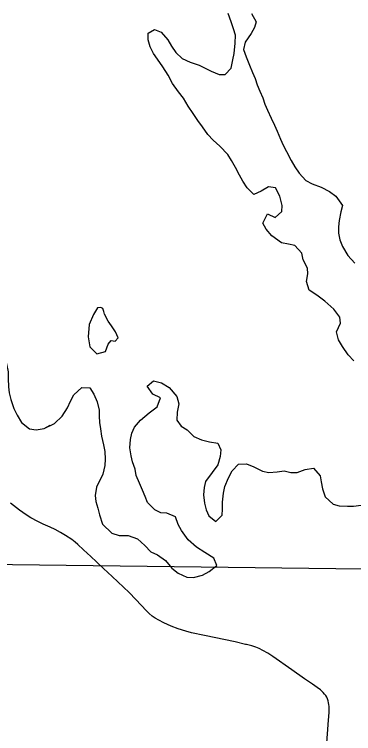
# Model space of a CAD drawing. Extents: x 1874609 to 2204689, y 815661 to 1281160.
# Drawn here: x 2002860 to 2005716, y 997204 to 1003259 of the extents above; entities that cross this region are included whole.
import ezdxf

# ---------------------------------------------------------------- set-up
doc = ezdxf.new("R2010")
doc.units = 0
for name, color, linetype in [('GM_X_Major_Lake', 7, 'Continuous'), ('GM_X_Section', 7, 'Continuous'), ('GM_X_Township_Road', 7, 'Continuous')]:
    doc.layers.add(name, color=color, linetype=linetype)

msp = doc.modelspace()

# ---------------------------------------------------------------- linework, layer by layer
at = {"layer": 'GM_X_Major_Lake'}
for points in [[(2005094.8, 1001727.5), (2005058.8, 1001797.7), (2004998.7, 1001807.8), (2004936.5, 1001771.7), (2004876.4, 1001741.7), (2004820.3, 1001799.8), (2004784.3, 1001856), (2004756.3, 1001906.1), (2004720.3, 1001970.3), (2004688.3, 1002028.5), (2004656.3, 1002080.6), (2004588.2, 1002150.8), (2004534.1, 1002199), (2004488.1, 1002249.1), (2004444.1, 1002313.3), (2004404, 1002365.5), (2004364, 1002425.6), (2004322, 1002487.8), (2004284, 1002554), (2004242, 1002608.2), (2004191.9, 1002676.3), (2004153.9, 1002748.6), (2004109.9, 1002816.8), (2004065.9, 1002880.9), (2004031.9, 1002931.1), (2004001.9, 1002987.2), (2003985.9, 1003045.4), (2003986, 1003101.5), (2004040.1, 1003131.6), (2004096.2, 1003109.5), (2004150.3, 1003045.3), (2004182.3, 1002991.2), (2004220.3, 1002939), (2004272.3, 1002888.9), (2004340.5, 1002856.8), (2004414.6, 1002830.7), (2004464.7, 1002806.6), (2004516.7, 1002780.5), (2004584.9, 1002754.4), (2004635, 1002752.4), (2004685.1, 1002806.5), (2004699.2, 1002876.6), (2004711.3, 1002930.8), (2004719.4, 1003017), (2004721.5, 1003085.2), (2004705.5, 1003137.3), (2004683.6, 1003195.5), (2004659.6, 1003265.7)], [(2004856, 1003267.6), (2004894, 1003197.4), (2004881.9, 1003147.3), (2004851.8, 1003097.2), (2004801.6, 1003025), (2004789.5, 1002964.8), (2004811.5, 1002902.7), (2004839.5, 1002832.5), (2004865.5, 1002770.3), (2004885.5, 1002720.2), (2004903.4, 1002666), (2004925.4, 1002613.9), (2004951.4, 1002557.7), (2004967.4, 1002503.6), (2004989.4, 1002453.4), (2005021.4, 1002385.2), (2005049.4, 1002325.1), (2005073.4, 1002274.9), (2005101.4, 1002208.8), (2005121.4, 1002158.6), (2005149.3, 1002104.5), (2005189.4, 1002030.3), (2005221.4, 1001976.1), (2005257.4, 1001921.9), (2005313.4, 1001861.8), (2005365.5, 1001831.7), (2005441.6, 1001803.6), (2005513.8, 1001767.4), (2005565.8, 1001729.3)], [(2005718.6, 1000341.7), (2005670.6, 1000393.8), (2005622.5, 1000464), (2005588.5, 1000518.2), (2005572.6, 1000586.4), (2005606.7, 1000658.5), (2005598.8, 1000710.7), (2005548.7, 1000776.9), (2005474.7, 1000845.1), (2005406.6, 1000895.2), (2005340.5, 1000937.4), (2005318.5, 1001011.6), (2005330.6, 1001073.7), (2005326.6, 1001123.9), (2005290.6, 1001194.1), (2005280.7, 1001248.2), (2005220.6, 1001312.4), (2005166.5, 1001324.4), (2005108.4, 1001334.5), (2005026.3, 1001394.7), (2004980.3, 1001450.9), (2004952.3, 1001501), (2004990.4, 1001581.2), (2005056.5, 1001549.1), (2005110.7, 1001599.2), (2005114.8, 1001649.3), (2005094.8, 1001727.5)], [(2005565.8, 1001729.3), (2005621.9, 1001651.1), (2005607.8, 1001597), (2005593.7, 1001522.8), (2005587.6, 1001470.6), (2005589.5, 1001418.5), (2005599.5, 1001360.3), (2005623.5, 1001306.2), (2005667.5, 1001230), (2005725.5, 1001163.8)], [(2002333.6, 1000975.2), (2002397.5, 1000926.1), (2002437.1, 1000857.8), (2002478.8, 1000791.4), (2002508.5, 1000737.1), (2002536.1, 1000668.9), (2002565.7, 1000600.6), (2002597.4, 1000538.3), (2002649.2, 1000495.9), (2002715, 1000449.5), (2002772.7, 1000383), (2002794.3, 1000316.8), (2002805.9, 1000248.7), (2002807.6, 1000194.6), (2002809.1, 1000124.5), (2002816.8, 1000074.3), (2002830.5, 1000018.2), (2002856.1, 999941.9), (2002881.7, 999883.7), (2002919.4, 999823.4), (2002987.2, 999768.9), (2003043.3, 999760.5), (2003111.5, 999774.1), (2003196.6, 999815.4)], [(2002333.6, 1000975.2), (2002397.5, 1000926.1), (2002437.1, 1000857.8), (2002478.8, 1000791.4), (2002508.5, 1000737.1), (2002536.1, 1000668.9), (2002565.7, 1000600.6), (2002597.4, 1000538.3), (2002649.2, 1000495.9), (2002715, 1000449.5), (2002772.7, 1000383), (2002794.3, 1000316.8), (2002805.9, 1000248.7), (2002807.6, 1000194.6), (2002809.1, 1000124.5), (2002816.8, 1000074.3), (2002830.5, 1000018.2), (2002856.1, 999941.9), (2002881.7, 999883.7), (2002919.4, 999823.4), (2002987.2, 999768.9), (2003043.3, 999760.5), (2003111.5, 999774.1), (2003161.8, 999799.9)], [(2003558.5, 1000787.8), (2003526.4, 1000733.7), (2003490.2, 1000647.4), (2003480.1, 1000545.2), (2003496, 1000459), (2003554.1, 1000400.8), (2003626.2, 1000420.8), (2003648.4, 1000482.9), (2003674.4, 1000515), (2003708.5, 1000509), (2003732.6, 1000535.1), (2003710.6, 1000587.2), (2003676.6, 1000637.3), (2003648.6, 1000677.5)], [(2003648.6, 1000677.5), (2003618.9, 1000735.7), (2003613.2, 1000758.8), (2003603.3, 1000784.4), (2003587.6, 1000791.8), (2003558.5, 1000787.8)], [(2003196.6, 999815.4), (2003262.9, 999875.6), (2003307, 999945.7), (2003333.1, 1000003.9), (2003359.3, 1000056), (2003427.5, 1000118.1), (2003493.6, 1000116.1), (2003529.6, 1000061.9), (2003555.6, 999997.8), (2003573.6, 999927.6), (2003573.5, 999877.4), (2003575.5, 999823.3), (2003583.4, 999771.2), (2003593.4, 999709), (2003609.3, 999634.8), (2003621.3, 999578.7), (2003625.2, 999514.5), (2003621.2, 999462.3), (2003605, 999388.2), (2003550.8, 999279.9), (2003538.7, 999209.7), (2003546.7, 999159.6), (2003562.6, 999101.4), (2003576.6, 999047.3), (2003600.6, 998967.1), (2003680.7, 998890.9), (2003740.8, 998872.8), (2003818.9, 998870.7), (2003897.1, 998842.6), (2003959.1, 998786.5), (2004009.2, 998734.3), (2004063.3, 998708.2), (2004131.4, 998662.1), (2004185.4, 998597.9), (2004239.5, 998555.8), (2004311.6, 998521.6), (2004367.7, 998517.6), (2004443.9, 998537.6), (2004500.1, 998569.7), (2004564.2, 998619.8), (2004538.3, 998681.9), (2004462.1, 998730.1), (2004392, 998774.2), (2004324, 998836.4), (2004265.9, 998912.7), (2004237.9, 998964.8), (2004216, 999029), (2004143.8, 999059.1), (2004091.7, 999063.1), (2004041.6, 999089.2), (2003979.6, 999149.4), (2003961.6, 999199.5), (2003939.6, 999253.7), (2003911.6, 999311.8), (2003885.6, 999376), (2003875.7, 999430.2), (2003853.7, 999492.3), (2003841.7, 999542.5), (2003831.8, 999610.6), (2003837.9, 999678.8), (2003847.9, 999732.9), (2003872.1, 999783.1), (2003920.2, 999843.2), (2003994.4, 999905.3), (2004060.6, 999955.4), (2004090.8, 1000029.6), (2004024.7, 1000061.7), (2003978.7, 1000129.9), (2004030.8, 1000174), (2004099, 1000157.9), (2004163, 1000117.8), (2004227.1, 1000041.6), (2004245.1, 999981.4), (2004229, 999911.2), (2004226.9, 999843.1), (2004262.9, 999792.9), (2004315, 999762.8), (2004371, 999706.6), (2004435.1, 999678.5), (2004503.3, 999660.5), (2004571.4, 999648.4), (2004597.4, 999592.3), (2004591.3, 999538.1), (2004571.2, 999465.9), (2004525, 999401.8), (2004468.8, 999327.6), (2004456.7, 999277.5), (2004452.7, 999215.4), (2004460.6, 999143.2), (2004474.6, 999089), (2004496.6, 999036.9), (2004556.6, 998988.7), (2004608.8, 999042.8), (2004610.9, 999095), (2004610.9, 999153.1), (2004619, 999229.3), (2004631.1, 999283.4), (2004663.3, 999357.6), (2004693.4, 999415.8), (2004745.6, 999471.9), (2004813.7, 999475.9)], [(2004813.7, 999475.9), (2004875.8, 999449.8), (2004947.9, 999413.7), (2005002, 999403.6), (2005072.2, 999407.6), (2005132.3, 999417.6), (2005186.4, 999401.5), (2005240.6, 999401.5), (2005306.7, 999427.5), (2005378.9, 999437.5), (2005432.9, 999373.3), (2005442.9, 999323.2), (2005454.9, 999265), (2005476.8, 999198.8), (2005544.9, 999136.7), (2005595, 999122.6), (2005665.1, 999118.6), (2005715.3, 999118.5), (2005779.4, 999126.5)]]:
    msp.add_lwpolyline(points, dxfattribs=at)
at = {"layer": 'GM_X_Section'}
msp.add_lwpolyline([(2002387.3, 998633.1), (2007609.2, 998568.4), (2007883.7, 993255.9), (2007610.4, 993256), (2002401.1, 993247)], close=True, dxfattribs=at)
at = {"layer": 'GM_X_Township_Road'}
for points in [[(2004805.8, 997955.4), (2004717.8, 997975.9), (2004461.4, 998031.1), (2004349.9, 998053.8), (2004302.3, 998065.8), (2004239.9, 998086), (2004178.6, 998109.6), (2004118.4, 998135.7), (2004074.4, 998158), (2004046.3, 998174.9), (2004019.5, 998193.8), (2003994.3, 998214.6), (2003970.7, 998237.3), (2003882, 998333.4), (2003824.6, 998391.7), (2003682, 998527), (2003610.2, 998594.2), (2003550.3, 998650.2), (2003502.2, 998694.8), (2003442.6, 998750.8), (2003395, 998795.4), (2003370.5, 998817), (2003344.6, 998837), (2003289.6, 998872.8), (2003247.3, 998898), (2003204.3, 998921.4), (2003160.6, 998942.9), (2003100.8, 998967.6), (2003056.5, 998988.9), (2002999.1, 999020.5), (2002957.7, 999047.1), (2002904, 999084.6), (2002825.6, 999143.4)], [(2005488.1, 997088.3), (2005504.3, 997317.1), (2005508.6, 997382.8), (2005509, 997431.8), (2005507.9, 997448.1), (2005505.4, 997464.3), (2005501.5, 997480.2), (2005496.1, 997495.8), (2005489.3, 997510.7), (2005480.9, 997524.7), (2005470.8, 997537.5), (2005459.9, 997549.7), (2005435.8, 997572.3), (2005409.8, 997592.6), (2005370, 997619.7), (2005303.4, 997666.7), (2005194.8, 997739.9), (2005034.4, 997853.4), (2004993.4, 997880.6), (2004950.9, 997905.2), (2004921.5, 997919.6), (2004891.2, 997931.9), (2004860.1, 997942), (2004812.7, 997953.8), (2004805.8, 997955.4)]]:
    msp.add_lwpolyline(points, dxfattribs=at)

doc.saveas('drawing.dxf')
